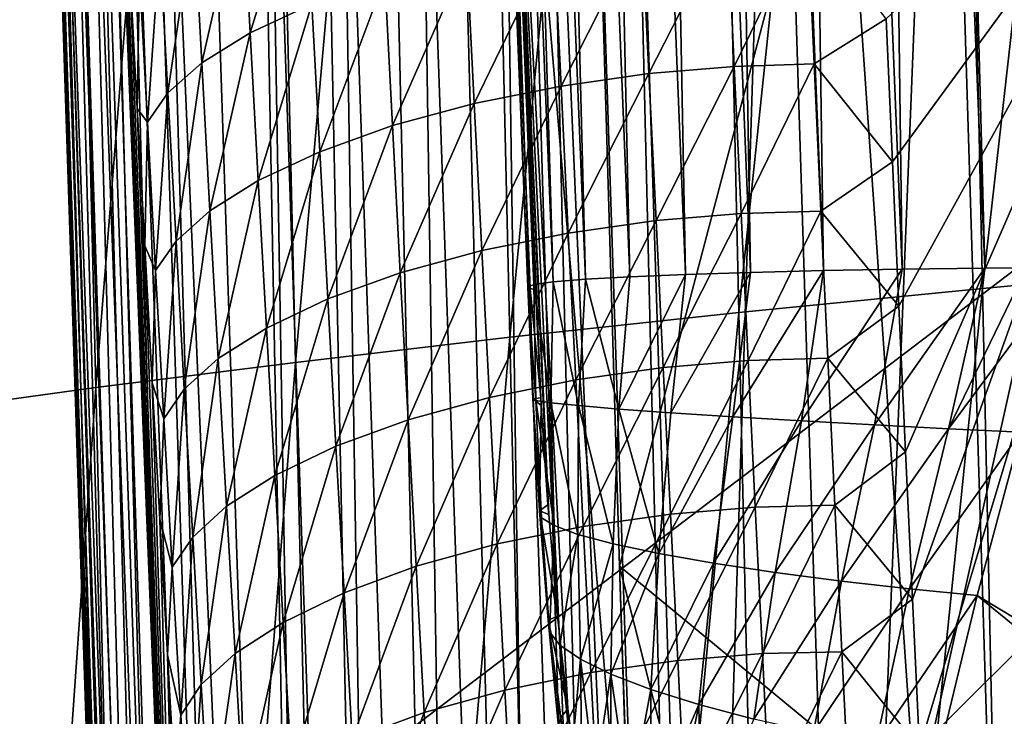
# Model space of a CAD drawing. Header units: metres. Extents: x -104 to 104, y -68 to 90.
# Tile 236 of 656: x -20.88 to -19.06, y 22.22 to 23.51. Entities that reach past the tile are written whole.
import ezdxf

# ---------------------------------------------------------------- set-up
doc = ezdxf.new("R2010")
doc.units = ezdxf.units.M
doc.layers.add('solid_FIT-BATH-153_SW0002', color=7, linetype='CONTINUOUS')

msp = doc.modelspace()

# ---------------------------------------------------------------- linework, layer by layer
at = {"layer": 'solid_FIT-BATH-153_SW0002'}
for points in [[(-19.475063, 28.621803, 1.247998), (-19.322029, 28.627918, 1.284346), (-19.249043, 23.048695, 1.24812)], [(-19.322029, 28.627918, 1.284346), (-19.244541, 28.63102, 1.293465), (-19.096228, 23.05064, 1.284598)], [(-19.322029, 28.627918, 1.284346), (-19.096228, 23.05064, 1.284598), (-19.249043, 23.048695, 1.24812)], [(-19.244541, 28.63102, 1.293465), (-19.167599, 28.634104, 1.296502), (-19.018881, 23.05134, 1.293565)], [(-19.244541, 28.63102, 1.293465), (-19.018881, 23.05134, 1.293565), (-19.096228, 23.05064, 1.284598)], [(-19.167599, 28.634104, 1.296502), (18.94183, 23.051853, 1.296502), (-18.94183, 23.051853, 1.296502)], [(-19.018881, 23.05134, 1.293565), (-19.167599, 28.634104, 1.296502), (-18.94183, 23.051853, 1.296502)], [(-1.443118, 27.347288, 1.296502), (18.94183, 23.051853, 1.296502), (-19.167599, 28.634104, 1.296502)], [(-19.976936, 28.601851, 0.884308), (-19.874849, 28.605896, 1.003787), (-19.751871, 23.034742, 0.880684)], [(-19.874849, 28.605896, 1.003787), (-19.755159, 28.610647, 1.105893), (-19.64946, 23.038994, 1.001763)], [(-19.874849, 28.605896, 1.003787), (-19.64946, 23.038994, 1.001763), (-19.751871, 23.034742, 0.880684)], [(-19.755159, 28.610647, 1.105893), (-19.620848, 28.615992, 1.18799), (-19.529219, 23.042805, 1.105093)], [(-19.755159, 28.610647, 1.105893), (-19.529219, 23.042805, 1.105093), (-19.64946, 23.038994, 1.001763)], [(-19.620848, 28.615992, 1.18799), (-19.475063, 28.621803, 1.247998), (-19.394464, 23.046068, 1.187887)], [(-19.620848, 28.615992, 1.18799), (-19.394464, 23.046068, 1.187887), (-19.529219, 23.042805, 1.105093)], [(-19.475063, 28.621803, 1.247998), (-19.249043, 23.048695, 1.24812), (-19.394464, 23.046068, 1.187887)], [(-20.167076, 28.594366, 0.296296), (-20.155243, 28.59482, 0.452345), (-19.940289, 23.015589, 0.284066)], [(-20.163942, 28.594496, 0.218765), (-20.167076, 28.594366, 0.296296), (-19.936346, 23.013247, 0.205664)], [(-20.167076, 28.594366, 0.296296), (-19.940289, 23.015589, 0.284066), (-19.936346, 23.013247, 0.205664)], [(-20.163942, 28.594496, 0.218765), (-19.926683, 23.010973, 0.128576), (-19.992138, 24.596708, 0.132465)], [(-20.163942, 28.594496, 0.218765), (-19.936346, 23.013247, 0.205664), (-19.926683, 23.010973, 0.128576)], [(-20.155243, 28.59482, 0.452345), (-20.118965, 28.596243, 0.60512), (-19.929457, 23.020433, 0.442206)], [(-20.155243, 28.59482, 0.452345), (-19.929457, 23.020433, 0.442206), (-19.940289, 23.015589, 0.284066)], [(-20.118965, 28.596243, 0.60512), (-20.059023, 28.598606, 0.750279), (-19.893801, 23.025331, 0.596962)], [(-20.118965, 28.596243, 0.60512), (-19.893801, 23.025331, 0.596962), (-19.929457, 23.020433, 0.442206)], [(-20.059023, 28.598606, 0.750279), (-19.976936, 28.601851, 0.884308), (-19.834101, 23.030146, 0.74451)], [(-20.059023, 28.598606, 0.750279), (-19.834101, 23.030146, 0.74451), (-19.893801, 23.025331, 0.596962)], [(-19.976936, 28.601851, 0.884308), (-19.751871, 23.034742, 0.880684), (-19.834101, 23.030146, 0.74451)], [(-19.17745, 26.534895, -11.025343), (-18.69739, 26.580141, -11.682276), (-19.100424, 23.013384, -10.485088)], [(-18.69739, 26.580141, -11.682276), (-18.622561, 23.057163, -11.122699), (-19.100424, 23.013384, -10.485088)], [(-19.629887, 26.488602, -10.337273), (-19.17745, 26.534895, -11.025343), (-19.550753, 22.968594, -9.816963)], [(-19.17745, 26.534895, -11.025343), (-19.100424, 23.013384, -10.485088), (-19.550753, 22.968594, -9.816963)], [(-20.054924, 26.441454, -9.61883), (-19.629887, 26.488602, -10.337273), (-19.973772, 22.922981, -9.119032)], [(-19.629887, 26.488602, -10.337273), (-19.550753, 22.968594, -9.816963), (-19.973772, 22.922981, -9.119032)], [(-20.452785, 26.393642, -8.870781), (-20.054924, 26.441454, -9.61883), (-20.369705, 22.87673, -8.392002)], [(-20.054924, 26.441454, -9.61883), (-19.973772, 22.922981, -9.119032), (-20.369705, 22.87673, -8.392002)], [(-20.823772, 26.345356, -8.093904), (-20.452785, 26.393642, -8.870781), (-20.738844, 22.830023, -7.636593)], [(-20.452785, 26.393642, -8.870781), (-20.369705, 22.87673, -8.392002), (-20.738844, 22.830023, -7.636593)], [(-21.168533, 26.296791, -7.289027), (-20.823772, 26.345356, -8.093904), (-21.081825, 22.783054, -6.853572)], [(-20.823772, 26.345356, -8.093904), (-20.738844, 22.830023, -7.636593), (-21.081825, 22.783054, -6.853572)], [(-16.56918, 24.927633, 16.114985), (-22.869244, 24.93927, 16.11928), (-22.711266, 20.257557, 16.082323)], [(-16.56918, 24.927633, 16.114985), (-22.711266, 20.257557, 16.082323), (-15.547682, 20.242336, 16.078049)], [(-18.825659, 24.914715, -4.715076), (-19.173409, 24.825642, -3.595036), (-19.041025, 20.542463, -3.22253)], [(-19.225601, 24.902021, 7.213039), (-19.242609, 24.884836, 7.190196), (-17.747082, 23.508003, 7.190186)], [(-19.225601, 24.902021, 7.213039), (-17.747082, 23.508003, 7.190186), (-17.673874, 23.593901, 7.311993)], [(-19.242609, 24.884836, 7.190196), (-18.630632, 24.117285, 7.088831), (-17.902782, 23.468506, 7.088831)], [(-19.242609, 24.884836, 7.190196), (-17.902782, 23.468506, 7.088831), (-17.747082, 23.508003, 7.190186)], [(-19.173409, 24.825642, -3.595036), (-19.483479, 24.740868, -2.412876), (-19.34868, 20.463245, -2.091297)], [(-19.173409, 24.825642, -3.595036), (-19.34868, 20.463245, -2.091297), (-19.041025, 20.542463, -3.22253)], [(-19.483479, 24.740868, -2.412876), (-19.75576, 24.660854, -1.170317), (-19.619387, 20.38154, -0.898148)], [(-19.483479, 24.740868, -2.412876), (-19.619387, 20.38154, -0.898148), (-19.34868, 20.463245, -2.091297)], [(-18.293236, 23.470879, 13.06288), (-19.664795, 24.678596, 13.087686), (-19.623205, 24.720293, 13.071877)], [(-18.195589, 23.582708, 13.004636), (-18.293236, 23.470879, 13.06288), (-19.623205, 24.720293, 13.071877)], [(-18.293236, 23.470879, 13.06288), (-19.729034, 24.614241, 13.104774), (-19.664795, 24.678596, 13.087686)], [(-19.75576, 24.660854, -1.170317), (-19.992138, 24.596708, 0.132465), (-19.660599, 20.671497, -0.761687)], [(-19.75576, 24.660854, -1.170317), (-19.660599, 20.671497, -0.761687), (-19.619387, 20.38154, -0.898148)], [(-18.391899, 23.358059, 13.095702), (-19.775291, 24.567934, 13.111829), (-19.729034, 24.614241, 13.104774)], [(-18.293236, 23.470879, 13.06288), (-18.391899, 23.358059, 13.095702), (-19.729034, 24.614241, 13.104774)], [(-19.992138, 24.596708, 0.132465), (-19.866562, 22.236698, -0.033007), (-19.660599, 20.671497, -0.761687)], [(-19.992138, 24.596708, 0.132465), (-19.885525, 22.408142, 0.034258), (-19.866562, 22.236698, -0.033007)], [(-19.992138, 24.596708, 0.132465), (-19.902058, 22.595396, 0.084806), (-19.885525, 22.408142, 0.034258)], [(-19.992138, 24.596708, 0.132465), (-19.903454, 22.613365, 0.088595), (-19.902058, 22.595396, 0.084806)], [(-19.992138, 24.596708, 0.132465), (-19.915876, 22.796867, 0.116844), (-19.903454, 22.613365, 0.088595)], [(-19.992138, 24.596708, 0.132465), (-19.9167, 22.810961, 0.118272), (-19.915876, 22.796867, 0.116844)], [(-19.992138, 24.596708, 0.132465), (-19.926683, 23.010973, 0.128576), (-19.9167, 22.810961, 0.118272)], [(-18.391899, 23.358059, 13.095702), (-19.361923, 24.049824, 13.111663), (-19.775291, 24.567934, 13.111829)], [(-19.909977, 24.509378, 13.111297), (-19.83095, 24.512394, 13.114969), (-19.585253, 16.991005, 13.05107)], [(-19.361923, 24.049824, 13.111663), (-19.770905, 22.500271, 13.100062), (-19.83095, 24.512394, 13.114969)], [(-19.585253, 16.991005, 13.05107), (-19.83095, 24.512394, 13.114969), (-19.770905, 22.500271, 13.100062)], [(-20.296743, 16.997074, 12.753522), (-20.543253, 24.489693, 12.81708), (-20.438913, 24.492456, 12.908687)], [(-20.296743, 16.997074, 12.753522), (-20.438913, 24.492456, 12.908687), (-20.424341, 24.492863, 12.919581)], [(-20.17013, 17.000233, 12.861816), (-20.424341, 24.492863, 12.919581), (-20.323856, 24.495758, 12.984633)], [(-20.17013, 17.000233, 12.861816), (-20.296743, 16.997074, 12.753522), (-20.424341, 24.492863, 12.919581)], [(-20.17013, 17.000233, 12.861816), (-20.323856, 24.495758, 12.984633), (-20.289558, 24.496782, 13.003236)], [(-20.029293, 17.004145, 12.947009), (-20.289558, 24.496782, 13.003236), (-20.201992, 24.499491, 13.043353)], [(-20.029293, 17.004145, 12.947009), (-20.17013, 17.000233, 12.861816), (-20.289558, 24.496782, 13.003236)], [(-20.029293, 17.004145, 12.947009), (-20.201992, 24.499491, 13.043353), (-20.143219, 24.501379, 13.064701)], [(-19.880835, 17.008606, 13.006645), (-20.143219, 24.501379, 13.064701), (-20.077316, 24.503557, 13.083778)], [(-19.880835, 17.008606, 13.006645), (-20.029293, 17.004145, 12.947009), (-20.143219, 24.501379, 13.064701)], [(-19.880835, 17.008606, 13.006645), (-20.077316, 24.503557, 13.083778), (-19.989019, 24.506578, 13.1019)], [(-19.730785, 17.013411, 13.040672), (-19.989019, 24.506578, 13.1019), (-19.951599, 24.507893, 13.107137)], [(-19.730785, 17.013411, 13.040672), (-19.880835, 17.008606, 13.006645), (-19.989019, 24.506578, 13.1019)], [(-19.730785, 17.013411, 13.040672), (-19.951599, 24.507893, 13.107137), (-19.909977, 24.509378, 13.111297)], [(-19.730785, 17.013411, 13.040672), (-19.909977, 24.509378, 13.111297), (-19.585253, 16.991005, 13.05107)], [(-20.813705, 24.469799, 11.031875), (-20.831656, 24.487036, 12.10181), (-20.696878, 20.391293, 12.071025)], [(-20.829472, 24.486258, 12.18088), (-20.696878, 20.391293, 12.071025), (-20.831656, 24.487036, 12.10181)], [(-20.829472, 24.486258, 12.18088), (-20.584486, 16.990541, 12.037413), (-20.696878, 20.391293, 12.071025)], [(-20.829472, 24.486258, 12.18088), (-20.827633, 24.486073, 12.204182), (-20.584486, 16.990541, 12.037413)], [(-20.575834, 16.993862, 12.183574), (-20.584486, 16.990541, 12.037413), (-20.827633, 24.486073, 12.204182)], [(-20.575834, 16.993862, 12.183574), (-20.827633, 24.486073, 12.204182), (-20.821005, 24.485708, 12.26003)], [(-20.575834, 16.993862, 12.183574), (-20.821005, 24.485708, 12.26003), (-20.812017, 24.485474, 12.311781)], [(-20.543894, 16.993261, 12.334049), (-20.812017, 24.485474, 12.311781), (-20.784275, 24.485315, 12.418905)], [(-20.543894, 16.993261, 12.334049), (-20.575834, 16.993862, 12.183574), (-20.812017, 24.485474, 12.311781)], [(-20.543894, 16.993261, 12.334049), (-20.784275, 24.485315, 12.418905), (-20.742842, 24.485649, 12.52627)], [(-20.486359, 16.993565, 12.483325), (-20.742842, 24.485649, 12.52627), (-20.725885, 24.48588, 12.561694)], [(-20.486359, 16.993565, 12.483325), (-20.543894, 16.993261, 12.334049), (-20.742842, 24.485649, 12.52627)], [(-20.486359, 16.993565, 12.483325), (-20.725885, 24.48588, 12.561694), (-20.688305, 24.486498, 12.62983)], [(-20.4032, 16.994837, 12.625365), (-20.688305, 24.486498, 12.62983), (-20.64402, 24.487366, 12.697227)], [(-20.4032, 16.994837, 12.625365), (-20.486359, 16.993565, 12.483325), (-20.688305, 24.486498, 12.62983)], [(-20.4032, 16.994837, 12.625365), (-20.64402, 24.487366, 12.697227), (-20.621334, 24.487852, 12.727728)], [(-20.296743, 16.997074, 12.753522), (-20.621334, 24.487852, 12.727728), (-20.543253, 24.489693, 12.81708)], [(-20.296743, 16.997074, 12.753522), (-20.4032, 16.994837, 12.625365), (-20.621334, 24.487852, 12.727728)], [(-20.813705, 24.469799, 11.031875), (-20.696878, 20.391293, 12.071025), (-20.678596, 20.452442, 10.806273)], [(-20.789745, 24.44622, 9.99412), (-20.813705, 24.469799, 11.031875), (-20.678596, 20.452442, 10.806273)], [(-20.789745, 24.44622, 9.99412), (-20.678596, 20.452442, 10.806273), (-20.650314, 20.478767, 9.586574)], [(-20.789194, 24.445681, 9.973381), (-20.789745, 24.44622, 9.99412), (-20.650314, 20.478767, 9.586574)], [(-20.757135, 24.414022, 8.925617), (-20.789194, 24.445681, 9.973381), (-20.650314, 20.478767, 9.586574)], [(-20.757135, 24.414022, 8.925617), (-20.650314, 20.478767, 9.586574), (-20.611961, 20.507406, 8.399673)], [(-20.716461, 24.374176, 7.887961), (-20.757135, 24.414022, 8.925617), (-20.611961, 20.507406, 8.399673)], [(-20.716461, 24.374176, 7.887961), (-20.611961, 20.507406, 8.399673), (-20.562387, 20.538471, 7.244522)], [(-20.703094, 24.115294, 7.772028), (-20.716461, 24.374176, 7.887961), (-20.562387, 20.538471, 7.244522)], [(-20.689631, 23.857601, 7.656104), (-20.703094, 24.115294, 7.772028), (-20.562387, 20.538471, 7.244522)], [(-18.630632, 24.117285, 7.088831), (-19.278666, 23.511156, 6.516164), (-19.26692, 23.247231, 6.395753)], [(-18.630632, 24.117285, 7.088831), (-19.26692, 23.247231, 6.395753), (-19.254917, 22.980642, 6.273382)], [(-18.630632, 24.117285, 7.088831), (-19.254917, 22.980642, 6.273382), (-19.242619, 22.711374, 6.149053)], [(-18.630632, 24.117285, 7.088831), (-19.242619, 22.711374, 6.149053), (-19.229979, 22.439411, 6.022764)], [(-18.630632, 24.117285, 7.088831), (-19.229979, 22.439411, 6.022764), (-19.216961, 22.164736, 5.894516)], [(-17.902782, 23.468506, 7.088831), (-18.630632, 24.117285, 7.088831), (-19.216961, 22.164736, 5.894516)], [(-19.361923, 24.049824, 13.111663), (-19.223553, 22.048704, 13.096528), (-19.770905, 22.500271, 13.100062)], [(-19.361923, 24.049824, 13.111663), (-18.878546, 23.597366, 13.108296), (-19.223553, 22.048704, 13.096528)], [(-18.391899, 23.358059, 13.095702), (-18.878546, 23.597366, 13.108296), (-19.361923, 24.049824, 13.111663)], [(-20.676064, 23.601097, 7.540193), (-20.689631, 23.857601, 7.656104), (-20.562387, 20.538471, 7.244522)], [(-20.354134, 23.810574, 6.874802), (-20.468355, 23.757938, 6.989906), (-20.453653, 23.485109, 6.867974)], [(-20.33975, 23.53812, 6.753372), (-20.354134, 23.810574, 6.874802), (-20.453653, 23.485109, 6.867974)], [(-20.468355, 23.757938, 6.989906), (-20.558083, 23.702967, 7.117935), (-20.543186, 23.429651, 6.995401)], [(-20.453653, 23.485109, 6.867974), (-20.468355, 23.757938, 6.989906), (-20.543186, 23.429651, 6.995401)], [(-20.558083, 23.702967, 7.117935), (-20.620804, 23.648157, 7.25248), (-20.605854, 23.37425, 7.129313)], [(-20.543186, 23.429651, 6.995401), (-20.558083, 23.702967, 7.117935), (-20.605854, 23.37425, 7.129313)], [(-19.571892, 23.695465, 6.529363), (-19.729654, 23.681986, 6.523114), (-19.716751, 23.41007, 6.400917)], [(-19.559334, 23.423416, 6.406727), (-19.571892, 23.695465, 6.529363), (-19.716751, 23.41007, 6.400917)], [(-19.559334, 23.423416, 6.406727), (-19.423716, 23.70034, 6.557134), (-19.571892, 23.695465, 6.529363)], [(-19.559334, 23.423416, 6.406727), (-19.411406, 23.428089, 6.433947), (-19.423716, 23.70034, 6.557134)], [(-19.423716, 23.70034, 6.557134), (-19.411406, 23.428089, 6.433947), (-19.278666, 23.511156, 6.516164)], [(-19.729654, 23.681986, 6.523114), (-19.892584, 23.658955, 6.542188), (-19.87925, 23.387089, 6.420265)], [(-19.716751, 23.41007, 6.400917), (-19.729654, 23.681986, 6.523114), (-19.87925, 23.387089, 6.420265)], [(-19.892584, 23.658955, 6.542188), (-20.053606, 23.626743, 6.587199), (-20.039803, 23.35483, 6.465364)], [(-19.87925, 23.387089, 6.420265), (-19.892584, 23.658955, 6.542188), (-20.039803, 23.35483, 6.465364)], [(-20.620804, 23.648157, 7.25248), (-20.658478, 23.595179, 7.388483), (-20.643587, 23.320599, 7.264692)], [(-20.605854, 23.37425, 7.129313), (-20.620804, 23.648157, 7.25248), (-20.643587, 23.320599, 7.264692)], [(-20.053606, 23.626743, 6.587199), (-20.204998, 23.586073, 6.65798), (-20.190744, 23.314011, 6.536031)], [(-20.039803, 23.35483, 6.465364), (-20.053606, 23.626743, 6.587199), (-20.190744, 23.314011, 6.536031)], [(-20.662392, 23.345779, 7.4243), (-20.676064, 23.601097, 7.540193), (-20.562387, 20.538471, 7.244522)], [(-20.658478, 23.595179, 7.388483), (-20.676064, 23.601097, 7.540193), (-20.662392, 23.345779, 7.4243)], [(-20.643587, 23.320599, 7.264692), (-20.658478, 23.595179, 7.388483), (-20.662392, 23.345779, 7.4243)], [(-20.204998, 23.586073, 6.65798), (-20.33975, 23.53812, 6.753372), (-20.325117, 23.265795, 6.6311)], [(-20.190744, 23.314011, 6.536031), (-20.204998, 23.586073, 6.65798), (-20.325117, 23.265795, 6.6311)], [(-18.878546, 23.597366, 13.108296), (-18.650814, 21.54771, 13.092422), (-19.223553, 22.048704, 13.096528)], [(-20.33975, 23.53812, 6.753372), (-20.453653, 23.485109, 6.867974), (-20.438734, 23.21242, 6.745223)], [(-20.325117, 23.265795, 6.6311), (-20.33975, 23.53812, 6.753372), (-20.438734, 23.21242, 6.745223)], [(-19.411406, 23.428089, 6.433947), (-19.26692, 23.247231, 6.395753), (-19.278666, 23.511156, 6.516164)], [(-20.453653, 23.485109, 6.867974), (-20.543186, 23.429651, 6.995401), (-20.528095, 23.156496, 6.872077)], [(-20.438734, 23.21242, 6.745223), (-20.453653, 23.485109, 6.867974), (-20.528095, 23.156496, 6.872077)], [(-17.902782, 23.468506, 7.088831), (-19.216961, 22.164736, 5.894516), (-19.204687, 21.912834, 5.776341)], [(-17.902782, 23.468506, 7.088831), (-19.204687, 21.912834, 5.776341), (-19.191921, 21.658943, 5.656732)], [(-17.902782, 23.468506, 7.088831), (-19.191921, 21.658943, 5.656732), (-19.178679, 21.402952, 5.535618)], [(-17.902782, 23.468506, 7.088831), (-19.178679, 21.402952, 5.535618), (-19.164978, 21.144749, 5.412931)], [(-17.902782, 23.468506, 7.088831), (-19.164978, 21.144749, 5.412931), (-19.150829, 20.88422, 5.288601)], [(-17.902782, 23.468506, 7.088831), (-19.150829, 20.88422, 5.288601), (-19.136242, 20.621252, 5.162561)], [(-17.152355, 22.845978, 7.088831), (-17.902782, 23.468506, 7.088831), (-19.136242, 20.621252, 5.162561)], [(-20.543186, 23.429651, 6.995401), (-20.605854, 23.37425, 7.129313), (-20.590717, 23.100544, 7.005386)], [(-20.528095, 23.156496, 6.872077), (-20.543186, 23.429651, 6.995401), (-20.590717, 23.100544, 7.005386)], [(-19.559334, 23.423416, 6.406727), (-19.716751, 23.41007, 6.400917), (-19.703667, 23.138428, 6.277992)], [(-19.546581, 23.151648, 6.28339), (-19.559334, 23.423416, 6.406727), (-19.703667, 23.138428, 6.277992)], [(-19.546581, 23.151648, 6.28339), (-19.411406, 23.428089, 6.433947), (-19.559334, 23.423416, 6.406727)], [(-19.546581, 23.151648, 6.28339), (-19.398886, 23.15612, 6.310086), (-19.411406, 23.428089, 6.433947)], [(-19.411406, 23.428089, 6.433947), (-19.398886, 23.15612, 6.310086), (-19.26692, 23.247231, 6.395753)], [(-19.716751, 23.41007, 6.400917), (-19.87925, 23.387089, 6.420265), (-19.865742, 23.115488, 6.297596)], [(-19.703667, 23.138428, 6.277992), (-19.716751, 23.41007, 6.400917), (-19.865742, 23.115488, 6.297596)], [(-19.87925, 23.387089, 6.420265), (-20.039803, 23.35483, 6.465364), (-20.025833, 23.083179, 6.34277)], [(-19.865742, 23.115488, 6.297596), (-19.87925, 23.387089, 6.420265), (-20.025833, 23.083179, 6.34277)], [(-20.605854, 23.37425, 7.129313), (-20.643587, 23.320599, 7.264692), (-20.628504, 23.04628, 7.14017)], [(-20.590717, 23.100544, 7.005386), (-20.605854, 23.37425, 7.129313), (-20.628504, 23.04628, 7.14017)], [(-20.648609, 23.09165, 7.308431), (-20.662392, 23.345779, 7.4243), (-20.562387, 20.538471, 7.244522)], [(-20.643587, 23.320599, 7.264692), (-20.662392, 23.345779, 7.4243), (-20.648609, 23.09165, 7.308431)], [(-20.039803, 23.35483, 6.465364), (-20.190744, 23.314011, 6.536031), (-20.176325, 23.04221, 6.413315)], [(-20.025833, 23.083179, 6.34277), (-20.039803, 23.35483, 6.465364), (-20.176325, 23.04221, 6.413315)], [(-20.628504, 23.04628, 7.14017), (-20.643587, 23.320599, 7.264692), (-20.648609, 23.09165, 7.308431)], [(-20.190744, 23.314011, 6.536031), (-20.325117, 23.265795, 6.6311), (-20.310314, 22.993734, 6.508064)], [(-20.176325, 23.04221, 6.413315), (-20.190744, 23.314011, 6.536031), (-20.310314, 22.993734, 6.508064)], [(-20.325117, 23.265795, 6.6311), (-20.438734, 23.21242, 6.745223), (-20.423637, 22.939995, 6.621716)], [(-20.310314, 22.993734, 6.508064), (-20.325117, 23.265795, 6.6311), (-20.423637, 22.939995, 6.621716)], [(-19.398886, 23.15612, 6.310086), (-19.254917, 22.980642, 6.273382), (-19.26692, 23.247231, 6.395753)], [(-20.438734, 23.21242, 6.745223), (-20.528095, 23.156496, 6.872077), (-20.512819, 22.883617, 6.74801)], [(-20.423637, 22.939995, 6.621716), (-20.438734, 23.21242, 6.745223), (-20.512819, 22.883617, 6.74801)], [(-20.528095, 23.156496, 6.872077), (-20.590717, 23.100544, 7.005386), (-20.575386, 22.827129, 6.880733)], [(-20.512819, 22.883617, 6.74801), (-20.528095, 23.156496, 6.872077), (-20.575386, 22.827129, 6.880733)], [(-19.546581, 23.151648, 6.28339), (-19.703667, 23.138428, 6.277992), (-19.690418, 22.867178, 6.154417)], [(-19.533649, 22.880239, 6.159409), (-19.546581, 23.151648, 6.28339), (-19.690418, 22.867178, 6.154417)], [(-19.533649, 22.880239, 6.159409), (-19.398886, 23.15612, 6.310086), (-19.546581, 23.151648, 6.28339)], [(-19.533649, 22.880239, 6.159409), (-19.386164, 22.88448, 6.185592), (-19.398886, 23.15612, 6.310086)], [(-19.398886, 23.15612, 6.310086), (-19.386164, 22.88448, 6.185592), (-19.254917, 22.980642, 6.273382)], [(-19.703667, 23.138428, 6.277992), (-19.865742, 23.115488, 6.297596), (-19.852081, 22.844301, 6.174268)], [(-19.690418, 22.867178, 6.154417), (-19.703667, 23.138428, 6.277992), (-19.852081, 22.844301, 6.174268)], [(-19.865742, 23.115488, 6.297596), (-20.025833, 23.083179, 6.34277), (-20.011713, 22.811956, 6.219512)], [(-19.852081, 22.844301, 6.174268), (-19.865742, 23.115488, 6.297596), (-20.011713, 22.811956, 6.219512)], [(-20.634714, 22.838709, 7.19259), (-20.648609, 23.09165, 7.308431), (-20.562387, 20.538471, 7.244522)], [(-20.628504, 23.04628, 7.14017), (-20.648609, 23.09165, 7.308431), (-20.634714, 22.838709, 7.19259)], [(-20.590717, 23.100544, 7.005386), (-20.628504, 23.04628, 7.14017), (-20.613216, 22.77227, 7.014938)], [(-20.575386, 22.827129, 6.880733), (-20.590717, 23.100544, 7.005386), (-20.613216, 22.77227, 7.014938)], [(-20.025833, 23.083179, 6.34277), (-20.176325, 23.04221, 6.413315), (-20.161757, 22.770842, 6.289933)], [(-20.011713, 22.811956, 6.219512), (-20.025833, 23.083179, 6.34277), (-20.161757, 22.770842, 6.289933)], [(-19.100424, 23.013384, -10.485088), (-18.622561, 23.057163, -11.122699), (-19.022522, 19.428083, -9.958546)], [(-20.613216, 22.77227, 7.014938), (-20.628504, 23.04628, 7.14017), (-20.634714, 22.838709, 7.19259)], [(-20.176325, 23.04221, 6.413315), (-20.310314, 22.993734, 6.508064), (-20.295353, 22.722099, 6.384359)], [(-20.161757, 22.770842, 6.289933), (-20.176325, 23.04221, 6.413315), (-20.295353, 22.722099, 6.384359)], [(-19.64946, 23.038994, 1.001763), (-19.676043, 22.783461, 0.952868), (-19.772209, 22.790436, 0.827496)], [(-19.751871, 23.034742, 0.880684), (-19.64946, 23.038994, 1.001763), (-19.772209, 22.790436, 0.827496)], [(-19.529219, 23.042805, 1.105093), (-19.561932, 22.776041, 1.060788), (-19.676043, 22.783461, 0.952868)], [(-19.64946, 23.038994, 1.001763), (-19.529219, 23.042805, 1.105093), (-19.676043, 22.783461, 0.952868)], [(-19.394464, 23.046068, 1.187887), (-19.434671, 22.768469, 1.147917), (-19.561932, 22.776041, 1.060788)], [(-19.529219, 23.042805, 1.105093), (-19.394464, 23.046068, 1.187887), (-19.561932, 22.776041, 1.060788)], [(-19.249043, 23.048695, 1.24812), (-19.299858, 22.761055, 1.212546), (-19.434671, 22.768469, 1.147917)], [(-19.394464, 23.046068, 1.187887), (-19.249043, 23.048695, 1.24812), (-19.434671, 22.768469, 1.147917)], [(-19.096228, 23.05064, 1.284598), (-19.163118, 22.754078, 1.2547), (-19.299858, 22.761055, 1.212546)], [(-19.249043, 23.048695, 1.24812), (-19.096228, 23.05064, 1.284598), (-19.299858, 22.761055, 1.212546)], [(-19.163118, 22.754078, 1.2547), (-18.94183, 23.051853, 1.296502), (-19.0292, 22.747725, 1.276028)], [(-19.018881, 23.05134, 1.293565), (-18.94183, 23.051853, 1.296502), (-19.163118, 22.754078, 1.2547)], [(-19.096228, 23.05064, 1.284598), (-19.018881, 23.05134, 1.293565), (-19.163118, 22.754078, 1.2547)], [(-19.940289, 23.015589, 0.284066), (-19.929457, 23.020433, 0.442206), (-19.925735, 22.80644, 0.396754)], [(-19.929457, 23.020433, 0.442206), (-19.893801, 23.025331, 0.596962), (-19.898149, 22.802097, 0.543762)], [(-19.929457, 23.020433, 0.442206), (-19.898149, 22.802097, 0.543762), (-19.925735, 22.80644, 0.396754)], [(-19.893801, 23.025331, 0.596962), (-19.846905, 22.796715, 0.689292), (-19.898149, 22.802097, 0.543762)], [(-19.893801, 23.025331, 0.596962), (-19.834101, 23.030146, 0.74451), (-19.846905, 22.796715, 0.689292)], [(-19.834101, 23.030146, 0.74451), (-19.772209, 22.790436, 0.827496), (-19.846905, 22.796715, 0.689292)], [(-19.834101, 23.030146, 0.74451), (-19.751871, 23.034742, 0.880684), (-19.772209, 22.790436, 0.827496)], [(-19.940289, 23.015589, 0.284066), (-19.925735, 22.80644, 0.396754), (-19.931137, 22.80962, 0.253642)], [(-19.936346, 23.013247, 0.205664), (-19.940289, 23.015589, 0.284066), (-19.931137, 22.80962, 0.253642)], [(-19.936346, 23.013247, 0.205664), (-19.9167, 22.810961, 0.118272), (-19.926683, 23.010973, 0.128576)], [(-19.936346, 23.013247, 0.205664), (-19.931137, 22.80962, 0.253642), (-19.9167, 22.810961, 0.118272)], [(-19.550753, 22.968594, -9.816963), (-19.100424, 23.013384, -10.485088), (-19.470711, 19.386904, -9.309106)], [(-19.100424, 23.013384, -10.485088), (-19.022522, 19.428083, -9.958546), (-19.470711, 19.386904, -9.309106)], [(-20.310314, 22.993734, 6.508064), (-20.423637, 22.939995, 6.621716), (-20.408371, 22.667986, 6.497539)], [(-20.295353, 22.722099, 6.384359), (-20.310314, 22.993734, 6.508064), (-20.408371, 22.667986, 6.497539)], [(-19.973772, 22.922981, -9.119032), (-19.550753, 22.968594, -9.816963), (-19.891676, 19.344986, -8.630404)], [(-19.550753, 22.968594, -9.816963), (-19.470711, 19.386904, -9.309106), (-19.891676, 19.344986, -8.630404)], [(-19.386164, 22.88448, 6.185592), (-19.242619, 22.711374, 6.149053), (-19.254917, 22.980642, 6.273382)], [(-20.423637, 22.939995, 6.621716), (-20.512819, 22.883617, 6.74801), (-20.497358, 22.611134, 6.623273)], [(-20.408371, 22.667986, 6.497539), (-20.423637, 22.939995, 6.621716), (-20.497358, 22.611134, 6.623273)], [(-20.369705, 22.87673, -8.392002), (-19.973772, 22.922981, -9.119032), (-20.285646, 19.302504, -7.923097)], [(-19.973772, 22.922981, -9.119032), (-19.891676, 19.344986, -8.630404), (-20.285646, 19.302504, -7.923097)], [(-20.738844, 22.830023, -7.636593), (-20.369705, 22.87673, -8.392002), (-20.652905, 19.25963, -7.187852)], [(-20.369705, 22.87673, -8.392002), (-20.285646, 19.302504, -7.923097), (-20.652905, 19.25963, -7.187852)], [(-20.512819, 22.883617, 6.74801), (-20.575386, 22.827129, 6.880733), (-20.559856, 22.554087, 6.75541)], [(-20.497358, 22.611134, 6.623273), (-20.512819, 22.883617, 6.74801), (-20.559856, 22.554087, 6.75541)], [(-19.533649, 22.880239, 6.159409), (-19.690418, 22.867178, 6.154417), (-19.677002, 22.596428, 6.030258)], [(-19.520531, 22.60927, 6.034841), (-19.533649, 22.880239, 6.159409), (-19.677002, 22.596428, 6.030258)], [(-19.520531, 22.60927, 6.034841), (-19.386164, 22.88448, 6.185592), (-19.533649, 22.880239, 6.159409)], [(-19.520531, 22.60927, 6.034841), (-19.373228, 22.613199, 6.060503), (-19.386164, 22.88448, 6.185592)], [(-19.386164, 22.88448, 6.185592), (-19.373228, 22.613199, 6.060503), (-19.242619, 22.711374, 6.149053)], [(-19.690418, 22.867178, 6.154417), (-19.852081, 22.844301, 6.174268), (-19.838266, 22.573662, 6.050361)], [(-19.677002, 22.596428, 6.030258), (-19.690418, 22.867178, 6.154417), (-19.838266, 22.573662, 6.050361)], [(-20.620701, 22.586954, 7.076784), (-20.634714, 22.838709, 7.19259), (-20.562387, 20.538471, 7.244522)], [(-20.613216, 22.77227, 7.014938), (-20.634714, 22.838709, 7.19259), (-20.620701, 22.586954, 7.076784)], [(-19.852081, 22.844301, 6.174268), (-20.011713, 22.811956, 6.219512), (-19.997444, 22.541309, 6.095675)], [(-19.838266, 22.573662, 6.050361), (-19.852081, 22.844301, 6.174268), (-19.997444, 22.541309, 6.095675)], [(-17.152355, 22.845978, 7.088831), (-19.136242, 20.621252, 5.162561), (-19.121222, 20.35573, 5.03474)], [(-17.152355, 22.845978, 7.088831), (-19.121222, 20.35573, 5.03474), (-19.105772, 20.087538, 4.905071)], [(-17.152355, 22.845978, 7.088831), (-19.105772, 20.087538, 4.905071), (-19.089895, 19.816559, 4.773482)], [(-17.152355, 22.845978, 7.088831), (-19.089895, 19.816559, 4.773482), (-19.073584, 19.542675, 4.639907)], [(-17.152355, 22.845978, 7.088831), (-19.073584, 19.542675, 4.639907), (-19.056831, 19.265768, 4.504276)], [(-21.081825, 22.783054, -6.853572), (-20.738844, 22.830023, -7.636593), (-20.994072, 19.216539, -6.425381)], [(-20.738844, 22.830023, -7.636593), (-20.652905, 19.25963, -7.187852), (-20.994072, 19.216539, -6.425381)], [(-20.575386, 22.827129, 6.880733), (-20.613216, 22.77227, 7.014938), (-20.597719, 22.498606, 6.889036)], [(-20.559856, 22.554087, 6.75541), (-20.575386, 22.827129, 6.880733), (-20.597719, 22.498606, 6.889036)], [(-20.011713, 22.811956, 6.219512), (-20.161757, 22.770842, 6.289933), (-20.147036, 22.500055, 6.16597)], [(-19.997444, 22.541309, 6.095675), (-20.011713, 22.811956, 6.219512), (-20.147036, 22.500055, 6.16597)], [(-19.931137, 22.80962, 0.253642), (-19.915876, 22.796867, 0.116844), (-19.9167, 22.810961, 0.118272)], [(-19.931137, 22.80962, 0.253642), (-19.918715, 22.602621, 0.216127), (-19.915876, 22.796867, 0.116844)], [(-19.931137, 22.80962, 0.253642), (-19.915138, 22.589735, 0.35059), (-19.918715, 22.602621, 0.216127)], [(-19.931137, 22.80962, 0.253642), (-19.925735, 22.80644, 0.396754), (-19.915138, 22.589735, 0.35059)], [(-19.925735, 22.80644, 0.396754), (-19.89201, 22.575106, 0.488312), (-19.915138, 22.589735, 0.35059)], [(-19.925735, 22.80644, 0.396754), (-19.898149, 22.802097, 0.543762), (-19.89201, 22.575106, 0.488312)], [(-19.898149, 22.802097, 0.543762), (-19.847971, 22.558968, 0.624898), (-19.89201, 22.575106, 0.488312)], [(-19.898149, 22.802097, 0.543762), (-19.846905, 22.796715, 0.689292), (-19.847971, 22.558968, 0.624898)], [(-19.918715, 22.602621, 0.216127), (-19.903454, 22.613365, 0.088595), (-19.915876, 22.796867, 0.116844)], [(-19.846905, 22.796715, 0.689292), (-19.783035, 22.541693, 0.755549), (-19.847971, 22.558968, 0.624898)], [(-19.846905, 22.796715, 0.689292), (-19.772209, 22.790436, 0.827496), (-19.783035, 22.541693, 0.755549)], [(-19.772209, 22.790436, 0.827496), (-19.698643, 22.52379, 0.875629), (-19.783035, 22.541693, 0.755549)], [(-19.772209, 22.790436, 0.827496), (-19.676043, 22.783461, 0.952868), (-19.698643, 22.52379, 0.875629)], [(-19.676043, 22.783461, 0.952868), (-19.561932, 22.776041, 1.060788), (-19.698643, 22.52379, 0.875629)], [(-20.597719, 22.498606, 6.889036), (-20.613216, 22.77227, 7.014938), (-20.620701, 22.586954, 7.076784)], [(-20.161757, 22.770842, 6.289933), (-20.295353, 22.722099, 6.384359), (-20.280233, 22.451036, 6.260069)], [(-20.147036, 22.500055, 6.16597), (-20.161757, 22.770842, 6.289933), (-20.280233, 22.451036, 6.260069)], [(-19.561932, 22.776041, 1.060788), (-19.597513, 22.505882, 0.981085), (-19.698643, 22.52379, 0.875629)], [(-19.561932, 22.776041, 1.060788), (-19.434671, 22.768469, 1.147917), (-19.597513, 22.505882, 0.981085)], [(-19.434671, 22.768469, 1.147917), (-19.483446, 22.48863, 1.068791), (-19.597513, 22.505882, 0.981085)], [(-19.434671, 22.768469, 1.147917), (-19.299858, 22.761055, 1.212546), (-19.483446, 22.48863, 1.068791)], [(-19.299858, 22.761055, 1.212546), (-19.361042, 22.472649, 1.136905), (-19.483446, 22.48863, 1.068791)], [(-19.299858, 22.761055, 1.212546), (-19.163118, 22.754078, 1.2547), (-19.361042, 22.472649, 1.136905)], [(-19.163118, 22.754078, 1.2547), (-19.235197, 22.458351, 1.18512), (-19.361042, 22.472649, 1.136905)], [(-19.163118, 22.754078, 1.2547), (-19.0292, 22.747725, 1.276028), (-19.235197, 22.458351, 1.18512)], [(-19.235197, 22.458351, 1.18512), (-19.0292, 22.747725, 1.276028), (-19.110495, 22.445835, 1.214789)], [(-19.110495, 22.445835, 1.214789), (-19.0292, 22.747725, 1.276028), (-17.422203, 21.428261, 1.276024)], [(-20.295353, 22.722099, 6.384359), (-20.408371, 22.667986, 6.497539), (-20.392937, 22.396517, 6.372771)], [(-20.280233, 22.451036, 6.260069), (-20.295353, 22.722099, 6.384359), (-20.392937, 22.396517, 6.372771)], [(-19.373228, 22.613199, 6.060503), (-19.229979, 22.439411, 6.022764), (-19.242619, 22.711374, 6.149053)], [(-20.408371, 22.667986, 6.497539), (-20.497358, 22.611134, 6.623273), (-20.481716, 22.339149, 6.497934)], [(-20.392937, 22.396517, 6.372771), (-20.408371, 22.667986, 6.497539), (-20.481716, 22.339149, 6.497934)], [(-20.497358, 22.611134, 6.623273), (-20.559856, 22.554087, 6.75541), (-20.54413, 22.281485, 6.629469)], [(-20.481716, 22.339149, 6.497934), (-20.497358, 22.611134, 6.623273), (-20.54413, 22.281485, 6.629469)], [(-19.918715, 22.602621, 0.216127), (-19.902058, 22.595396, 0.084806), (-19.903454, 22.613365, 0.088595)], [(-19.918715, 22.602621, 0.216127), (-19.885525, 22.408142, 0.034258), (-19.902058, 22.595396, 0.084806)], [(-19.918715, 22.602621, 0.216127), (-19.902945, 22.400822, 0.158059), (-19.885525, 22.408142, 0.034258)], [(-19.918715, 22.602621, 0.216127), (-19.915138, 22.589735, 0.35059), (-19.902945, 22.400822, 0.158059)], [(-19.520531, 22.60927, 6.034841), (-19.677002, 22.596428, 6.030258), (-19.663406, 22.326262, 5.905575)], [(-19.507214, 22.338797, 5.909731), (-19.520531, 22.60927, 6.034841), (-19.663406, 22.326262, 5.905575)], [(-19.507214, 22.338797, 5.909731), (-19.373228, 22.613199, 6.060503), (-19.520531, 22.60927, 6.034841)], [(-19.507214, 22.338797, 5.909731), (-19.360073, 22.342312, 5.934854), (-19.373228, 22.613199, 6.060503)], [(-19.373228, 22.613199, 6.060503), (-19.360073, 22.342312, 5.934854), (-19.229979, 22.439411, 6.022764)], [(-20.606565, 22.336386, 6.961016), (-20.620701, 22.586954, 7.076784), (-20.562387, 20.538471, 7.244522)], [(-20.597719, 22.498606, 6.889036), (-20.620701, 22.586954, 7.076784), (-20.606565, 22.336386, 6.961016)], [(-19.915138, 22.589735, 0.35059), (-19.900784, 22.378735, 0.283674), (-19.902945, 22.400822, 0.158059)], [(-19.915138, 22.589735, 0.35059), (-19.89201, 22.575106, 0.488312), (-19.900784, 22.378735, 0.283674)], [(-19.677002, 22.596428, 6.030258), (-19.838266, 22.573662, 6.050361), (-19.824286, 22.303669, 5.925939)], [(-19.663406, 22.326262, 5.905575), (-19.677002, 22.596428, 6.030258), (-19.824286, 22.303669, 5.925939)], [(-19.838266, 22.573662, 6.050361), (-19.997444, 22.541309, 6.095675), (-19.983019, 22.271347, 5.971329)], [(-19.824286, 22.303669, 5.925939), (-19.838266, 22.573662, 6.050361), (-19.983019, 22.271347, 5.971329)], [(-19.89201, 22.575106, 0.488312), (-19.881342, 22.354412, 0.411533), (-19.900784, 22.378735, 0.283674)], [(-19.89201, 22.575106, 0.488312), (-19.847971, 22.558968, 0.624898), (-19.881342, 22.354412, 0.411533)], [(-20.559856, 22.554087, 6.75541), (-20.597719, 22.498606, 6.889036), (-20.582006, 22.225319, 6.762497)], [(-20.54413, 22.281485, 6.629469), (-20.559856, 22.554087, 6.75541), (-20.582006, 22.225319, 6.762497)], [(-19.847971, 22.558968, 0.624898), (-19.843496, 22.328196, 0.538109), (-19.881342, 22.354412, 0.411533)], [(-19.847971, 22.558968, 0.624898), (-19.783035, 22.541693, 0.755549), (-19.843496, 22.328196, 0.538109)], [(-19.997444, 22.541309, 6.095675), (-20.147036, 22.500055, 6.16597), (-20.132162, 22.229969, 6.041499)], [(-19.983019, 22.271347, 5.971329), (-19.997444, 22.541309, 6.095675), (-20.132162, 22.229969, 6.041499)], [(-19.783035, 22.541693, 0.755549), (-19.787189, 22.300636, 0.659596), (-19.843496, 22.328196, 0.538109)], [(-19.783035, 22.541693, 0.755549), (-19.698643, 22.52379, 0.875629), (-19.787189, 22.300636, 0.659596)], [(-19.698643, 22.52379, 0.875629), (-19.713465, 22.27248, 0.772251), (-19.787189, 22.300636, 0.659596)], [(-19.698643, 22.52379, 0.875629), (-19.597513, 22.505882, 0.981085), (-19.713465, 22.27248, 0.772251)], [(-20.582006, 22.225319, 6.762497), (-20.597719, 22.498606, 6.889036), (-20.606565, 22.336386, 6.961016)], [(-20.147036, 22.500055, 6.16597), (-20.280233, 22.451036, 6.260069), (-20.264956, 22.180655, 6.135266)], [(-20.132162, 22.229969, 6.041499), (-20.147036, 22.500055, 6.16597), (-20.264956, 22.180655, 6.135266)], [(-19.147274, 20.047749, 13.079757), (-19.770905, 22.500271, 13.100062), (-19.223553, 22.048704, 13.096528)], [(-19.147274, 20.047749, 13.079757), (-19.703955, 20.424919, 13.083044), (-19.770905, 22.500271, 13.100062)], [(-19.770905, 22.500271, 13.100062), (-19.703955, 20.424919, 13.083044), (-19.634663, 18.395481, 13.064738)], [(-19.634663, 18.395481, 13.064738), (-19.585253, 16.991005, 13.05107), (-19.770905, 22.500271, 13.100062)], [(-19.597513, 22.505882, 0.981085), (-19.624363, 22.244598, 0.872705), (-19.713465, 22.27248, 0.772251)], [(-19.597513, 22.505882, 0.981085), (-19.483446, 22.48863, 1.068791), (-19.624363, 22.244598, 0.872705)], [(-19.483446, 22.48863, 1.068791), (-19.522806, 22.217897, 0.958225), (-19.624363, 22.244598, 0.872705)], [(-19.483446, 22.48863, 1.068791), (-19.361042, 22.472649, 1.136905), (-19.522806, 22.217897, 0.958225)], [(-19.361042, 22.472649, 1.136905), (-19.412441, 22.193192, 1.027045), (-19.522806, 22.217897, 0.958225)], [(-19.361042, 22.472649, 1.136905), (-19.235197, 22.458351, 1.18512), (-19.412441, 22.193192, 1.027045)], [(-19.235197, 22.458351, 1.18512), (-19.29734, 22.171003, 1.078653), (-19.412441, 22.193192, 1.027045)], [(-19.235197, 22.458351, 1.18512), (-19.110495, 22.445835, 1.214789), (-19.29734, 22.171003, 1.078653)], [(-20.280233, 22.451036, 6.260069), (-20.392937, 22.396517, 6.372771), (-20.377335, 22.125687, 6.247476)], [(-20.264956, 22.180655, 6.135266), (-20.280233, 22.451036, 6.260069), (-20.377335, 22.125687, 6.247476)], [(-19.360073, 22.342312, 5.934854), (-19.216961, 22.164736, 5.894516), (-19.229979, 22.439411, 6.022764)], [(-19.29734, 22.171003, 1.078653), (-19.110495, 22.445835, 1.214789), (-19.181675, 22.151255, 1.113975)], [(-17.492558, 21.129631, 1.214775), (-19.181675, 22.151255, 1.113975), (-19.110495, 22.445835, 1.214789)], [(-17.492558, 21.129631, 1.214775), (-19.110495, 22.445835, 1.214789), (-17.422203, 21.428261, 1.276024)], [(-19.902945, 22.400822, 0.158059), (-19.866562, 22.236698, -0.033007), (-19.885525, 22.408142, 0.034258)], [(-19.902945, 22.400822, 0.158059), (-19.879858, 22.220646, 0.041123), (-19.866562, 22.236698, -0.033007)], [(-19.902945, 22.400822, 0.158059), (-19.883606, 22.203478, 0.116066), (-19.879858, 22.220646, 0.041123)], [(-19.902945, 22.400822, 0.158059), (-19.900784, 22.378735, 0.283674), (-19.883606, 22.203478, 0.116066)], [(-20.392937, 22.396517, 6.372771), (-20.481716, 22.339149, 6.497934), (-20.465889, 22.067734, 6.372049)], [(-20.377335, 22.125687, 6.247476), (-20.392937, 22.396517, 6.372771), (-20.465889, 22.067734, 6.372049)], [(-19.900784, 22.378735, 0.283674), (-19.873709, 22.166086, 0.263363), (-19.881546, 22.185219, 0.190424)], [(-19.900784, 22.378735, 0.283674), (-19.881342, 22.354412, 0.411533), (-19.873709, 22.166086, 0.263363)], [(-19.900784, 22.378735, 0.283674), (-19.881546, 22.185219, 0.190424), (-19.883606, 22.203478, 0.116066)], [(-19.881342, 22.354412, 0.411533), (-19.860149, 22.1462, 0.334502), (-19.873709, 22.166086, 0.263363)], [(-19.881342, 22.354412, 0.411533), (-19.843496, 22.328196, 0.538109), (-19.860149, 22.1462, 0.334502)], [(-20.592306, 22.087004, 6.845292), (-20.606565, 22.336386, 6.961016), (-20.562387, 20.538471, 7.244522)], [(-20.582006, 22.225319, 6.762497), (-20.606565, 22.336386, 6.961016), (-20.592306, 22.087004, 6.845292)], [(-20.481716, 22.339149, 6.497934), (-20.54413, 22.281485, 6.629469), (-20.528202, 22.009373, 6.502956)], [(-20.465889, 22.067734, 6.372049), (-20.481716, 22.339149, 6.497934), (-20.528202, 22.009373, 6.502956)], [(-19.843496, 22.328196, 0.538109), (-19.840992, 22.125616, 0.403843), (-19.860149, 22.1462, 0.334502)], [(-19.843496, 22.328196, 0.538109), (-19.816603, 22.104586, 0.4707), (-19.840992, 22.125616, 0.403843)], [(-19.843496, 22.328196, 0.538109), (-19.787189, 22.300636, 0.659596), (-19.816603, 22.104586, 0.4707)], [(-19.507214, 22.338797, 5.909731), (-19.663406, 22.326262, 5.905575), (-19.649591, 22.056576, 5.780354)], [(-19.493668, 22.068747, 5.78408), (-19.507214, 22.338797, 5.909731), (-19.649591, 22.056576, 5.780354)], [(-19.493668, 22.068747, 5.78408), (-19.360073, 22.342312, 5.934854), (-19.507214, 22.338797, 5.909731)], [(-19.493668, 22.068747, 5.78408), (-19.346676, 22.071777, 5.808655), (-19.360073, 22.342312, 5.934854)], [(-19.360073, 22.342312, 5.934854), (-19.346676, 22.071777, 5.808655), (-19.216961, 22.164736, 5.894516)], [(-19.663406, 22.326262, 5.905575), (-19.824286, 22.303669, 5.925939), (-19.810097, 22.034201, 5.800983)], [(-19.649591, 22.056576, 5.780354), (-19.663406, 22.326262, 5.905575), (-19.810097, 22.034201, 5.800983)], [(-19.824286, 22.303669, 5.925939), (-19.983019, 22.271347, 5.971329), (-19.968395, 22.001934, 5.84645)], [(-19.810097, 22.034201, 5.800983), (-19.824286, 22.303669, 5.925939), (-19.968395, 22.001934, 5.84645)], [(-19.787189, 22.300636, 0.659596), (-19.787258, 22.083277, 0.534671), (-19.816603, 22.104586, 0.4707)], [(-19.787189, 22.300636, 0.659596), (-19.752748, 22.06159, 0.596102), (-19.787258, 22.083277, 0.534671)], [(-19.787189, 22.300636, 0.659596), (-19.713465, 22.27248, 0.772251), (-19.752748, 22.06159, 0.596102)], [(-20.54413, 22.281485, 6.629469), (-20.582006, 22.225319, 6.762497), (-20.566078, 21.952429, 6.635357)], [(-20.528202, 22.009373, 6.502956), (-20.54413, 22.281485, 6.629469), (-20.566078, 21.952429, 6.635357)], [(-19.713465, 22.27248, 0.772251), (-19.713223, 22.039747, 0.654475), (-19.752748, 22.06159, 0.596102)], [(-19.713465, 22.27248, 0.772251), (-19.624363, 22.244598, 0.872705), (-19.713223, 22.039747, 0.654475)], [(-19.983019, 22.271347, 5.971329), (-20.132162, 22.229969, 6.041499), (-20.117096, 21.960436, 5.916493)], [(-19.968395, 22.001934, 5.84645), (-19.983019, 22.271347, 5.971329), (-20.117096, 21.960436, 5.916493)], [(-19.879858, 22.220646, 0.041123), (-19.660599, 20.671497, -0.761687), (-19.866562, 22.236698, -0.033007)], [(-19.624363, 22.244598, 0.872705), (-19.669065, 22.017883, 0.709379), (-19.713223, 22.039747, 0.654475)], [(-19.624363, 22.244598, 0.872705), (-19.620054, 21.995758, 0.761072), (-19.669065, 22.017883, 0.709379)], [(-19.624363, 22.244598, 0.872705), (-19.522806, 22.217897, 0.958225), (-19.620054, 21.995758, 0.761072)], [(-20.566078, 21.952429, 6.635357), (-20.582006, 22.225319, 6.762497), (-20.592306, 22.087004, 6.845292)], [(-20.132162, 22.229969, 6.041499), (-20.264956, 22.180655, 6.135266), (-20.249489, 21.910812, 6.009923)], [(-20.117096, 21.960436, 5.916493), (-20.132162, 22.229969, 6.041499), (-20.249489, 21.910812, 6.009923)]]:
    msp.add_3dface(points, dxfattribs=at)

doc.saveas('drawing.dxf')
